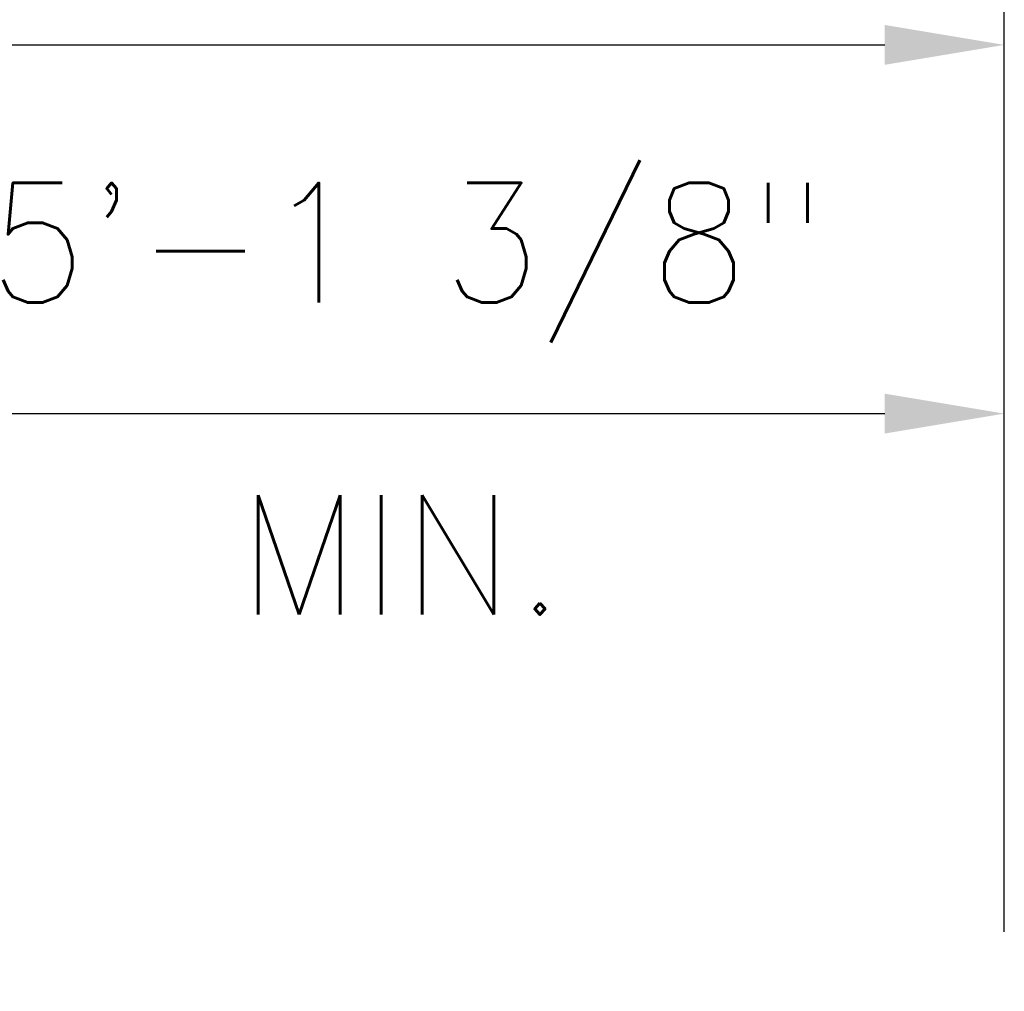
# Model space of a CAD drawing. Extents: x -285 to 5863, y 308 to 3178.
# Tile 488 of 622: x 1982 to 2032, y 1498 to 1547. Entities that reach past the tile are written whole.
import ezdxf

# ---------------------------------------------------------------- set-up
doc = ezdxf.new("R2010")
doc.units = 0
doc.header["$MEASUREMENT"] = 0
doc.header["$PDSIZE"] = 1
doc.layers.get('DEFPOINTS').update_dxf_attribs({"linetype": 'CONTINUOUS'})
doc.layers.add('DIM', color=3, linetype='CONTINUOUS')
doc.styles.add('SIMPLEX', font='simplex')
doc.styles.add('TANK-SLAB$0$SIMPLEX', font='simplex')
doc.dimstyles.new('DIM64', dxfattribs={"dimscale": 64, "dimtxt": 0.09375, "dimasz": 0.09375, "dimexe": 0.0625, "dimexo": 0.0625, "dimgap": 0.046875, "dimtad": 1, "dimdec": 4, "dimzin": 3, "dimdsep": 46, "dimlunit": 4, "dimtxsty": 'SIMPLEX', "dimcen": 0, "dimclrd": 256, "dimclre": 256, "dimclrt": 256, "dimadec": 0, "dimazin": 0, "dimtfac": 1, "dimtdec": 4, "dimtmove": 0, "dimatfit": 3, "dimfxl": 1, "dimfrac": 2, "dimtolj": 1, "dimtzin": 0, "dimarcsym": 0})

# ---------------------------------------------------------------- blocks, each defined once
blk = doc.blocks.new('*D27')
at = {"layer": 'DEFPOINTS', "color": 0, "transparency": 16777216}
for p in [(2031.773, 1545.518), (1368.266, 1497.018), (2031.773, 1497.018)]:
    blk.add_point(p, dxfattribs=at)
at = {"layer": 'DIM', "lineweight": -2, "transparency": 16777216}
for p, q in [((1368.266, 1501.018), (1368.266, 1549.518)), ((2031.773, 1501.018), (2031.773, 1549.518)), ((1374.266, 1545.518), (2025.773, 1545.518))]:
    blk.add_line(p, q, dxfattribs=at)
at = {"layer": 'DIM', "transparency": 16777216}
for points in [[(1374.266, 1546.518), (1374.266, 1544.518), (1368.266, 1545.518)], [(2025.773, 1546.518), (2025.773, 1544.518), (2031.773, 1545.518)]]:
    blk.add_solid(points, dxfattribs=at)
at = {"layer": 'DIM', "transparency": 16777216, "insert": (1700.019, 1553.09), "char_height": 6, "attachment_point": 5, "style": 'SIMPLEX'}
blk.add_mtext('\\A1;55\'-3 1/2" (F.V. TANK SLAB)', dxfattribs=at)
blk = doc.blocks.new('*D28')
at = {"layer": 'DEFPOINTS', "color": 0, "transparency": 16777216}
for p in [(2031.773, 1527.018), (2031.773, 1497.018), (1970.378, 1402.364)]:
    blk.add_point(p, dxfattribs=at)
at = {"layer": 'DIM', "lineweight": -2, "transparency": 16777216}
for p, q in [((1970.378, 1406.364), (1970.378, 1531.018)), ((2031.773, 1501.018), (2031.773, 1531.018)), ((1976.378, 1527.018), (2025.773, 1527.018))]:
    blk.add_line(p, q, dxfattribs=at)
at = {"layer": 'DIM', "transparency": 16777216}
for points in [[(1976.378, 1528.018), (1976.378, 1526.018), (1970.378, 1527.018)], [(2025.773, 1528.018), (2025.773, 1526.018), (2031.773, 1527.018)]]:
    blk.add_solid(points, dxfattribs=at)
at = {"layer": 'DIM', "transparency": 16777216, "insert": (2001.075, 1534.59), "char_height": 6, "attachment_point": 5, "style": 'SIMPLEX'}
blk.add_mtext('\\A1;5\'-1 3/8"', dxfattribs=at)

msp = doc.modelspace()

# ---------------------------------------------------------------- texts
at = {"layer": 'DIM', "style": 'TANK-SLAB$0$SIMPLEX'}
msp.add_text('MIN.', height=6, dxfattribs=at).set_placement((1993.30273, 1516.93413))

# ---------------------------------------------------------------- dimensions: what is measured, and where the dimension line sits
at = {"layer": 'DIM'}
dim = msp.add_linear_dim(base=(2031.77254, 1545.51839), p1=(1368.26597, 1497.01839), p2=(2031.77254, 1497.01839), text='<> (F.V. TANK SLAB)', dimstyle='DIM64', dxfattribs=at)
dim.commit()
dim.dimension.update_dxf_attribs({"geometry": '*D27', "text_midpoint": (1700.01925, 1553.08982)})
dim = msp.add_linear_dim(base=(2031.772538, 1527.018392), p1=(1970.378186, 1402.364063), p2=(2031.772538, 1497.018392), dimstyle='DIM64', dxfattribs=at)
dim.commit()
dim.dimension.update_dxf_attribs({"geometry": '*D28', "text_midpoint": (2001.075362, 1534.58982)})

doc.saveas('drawing.dxf')
